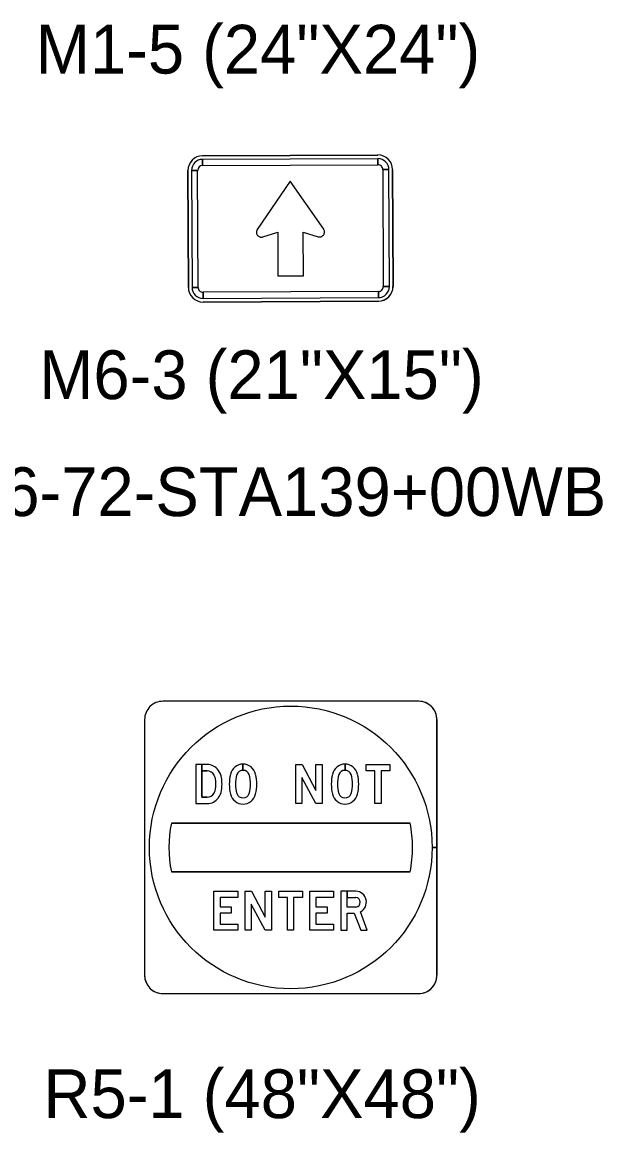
# Model space of a CAD drawing. Extents: x 658976 to 668726, y 639543 to 647196.
# Drawn here: x 664651 to 664725.5, y 643391.9 to 643534.3 of the extents above; entities that cross this region are included whole.
import ezdxf

# ---------------------------------------------------------------- set-up
doc = ezdxf.new("R2010")
doc.units = 0
doc.layers.add('R_SIGN - HWY 16', color=7, linetype='Continuous')
doc.layers.add('R_SIGN_ANNOT_HWY16', color=7, linetype='Continuous')

msp = doc.modelspace()

# ---------------------------------------------------------------- linework, layer by layer
at = {"layer": 'R_SIGN - HWY 16'}
for p, q in [((664696.67, 643517.26), (664674.17, 643517.16)), ((664674.17, 643517.16), (664696.67, 643517.26)), ((664674.18, 643515.91), (664674.17, 643516.7)), ((664696.67, 643516.79), (664696.67, 643516.01)), ((664672.3, 643515.28), (664672.37, 643500.28)), ((664672.37, 643500.28), (664672.3, 643515.28)), ((664672.77, 643515.28), (664673.55, 643515.29)), ((664697.3, 643515.39), (664698.08, 643515.39)), ((664698.62, 643500.39), (664698.55, 643515.39)), ((664698.55, 643515.39), (664698.62, 643500.39)), ((664681.91, 643506.76), (664683.82, 643507.36)), ((664683.82, 643507.36), (664683.85, 643501.75)), ((664687.13, 643501.76), (664687.1, 643507.38)), ((664683.85, 643501.75), (664687.13, 643501.76)), ((664698.15, 643500.39), (664697.37, 643500.39)), ((664673.62, 643500.29), (664672.84, 643500.28)), ((664674.25, 643498.88), (664674.25, 643499.66)), ((664696.74, 643499.76), (664696.75, 643498.98)), ((664674.25, 643498.41), (664696.75, 643498.51)), ((664696.75, 643498.51), (664674.25, 643498.41)), ((664701.91, 643447.21), (664669.09, 643447.21)), ((664701.91, 643447.21), (664669.09, 643447.21)), ((664701.91, 643447.21), (664669.09, 643447.21)), ((664701.91, 643447.21), (664669.09, 643447.21)), ((664701.91, 643447.21), (664669.09, 643447.21)), ((664666.74, 643444.87), (664666.74, 643412.06)), ((664666.74, 643444.87), (664666.74, 643412.06)), ((664666.74, 643444.87), (664666.74, 643412.06)), ((664666.74, 643444.87), (664666.74, 643412.06)), ((664666.74, 643444.87), (664666.74, 643412.06)), ((664704.25, 643412.06), (664704.25, 643444.87)), ((664704.25, 643428.46), (664704.25, 643444.87)), ((664704.25, 643428.46), (664704.25, 643444.87)), ((664704.26, 643412.06), (664704.26, 643444.87)), ((664704.26, 643412.06), (664704.26, 643444.87)), ((664679.37, 643438.34), (664679.37, 643439.15)), ((664679.37, 643439.15), (664679.37, 643438.34)), ((664679.37, 643438.34), (664679.37, 643439.15)), ((664679.37, 643439.15), (664679.37, 643438.34)), ((664692.46, 643438.34), (664692.46, 643439.15)), ((664692.46, 643439.15), (664692.46, 643438.34)), ((664692.46, 643438.34), (664692.46, 643439.15)), ((664692.46, 643439.15), (664692.46, 643438.34)), ((664674.78, 643438.29), (664674.1, 643438.29)), ((664679.37, 643438.34), (664679.37, 643438.34)), ((664679.37, 643438.34), (664679.37, 643438.34)), ((664692.46, 643438.34), (664692.46, 643438.34)), ((664692.46, 643438.34), (664692.46, 643438.34)), ((664674.78, 643434.89), (664674.1, 643434.89)), ((664674.78, 643434.89), (664674.1, 643434.89)), ((664673.31, 643434.09), (664674.78, 643434.09)), ((664700.81, 643431.59), (664670.18, 643431.59)), ((664704.25, 643428.46), (664703.63, 643428.46)), ((664704.26, 643412.06), (664704.26, 643428.46)), ((664704.26, 643412.06), (664704.26, 643428.46)), ((664670.18, 643425.34), (664700.81, 643425.34)), ((664693.86, 643420.82), (664692.72, 643420.82)), ((664669.09, 643409.71), (664701.91, 643409.71)), ((664669.09, 643409.71), (664701.91, 643409.71)), ((664669.09, 643409.71), (664701.91, 643409.71)), ((664669.09, 643409.71), (664701.91, 643409.71)), ((664669.09, 643409.71), (664701.91, 643409.71))]:
    msp.add_line(p, q, dxfattribs=at)
for points in [[(664696.67, 643516.79), (664674.17, 643516.7), (664674.18, 643515.91), (664696.67, 643516.01), (664696.67, 643516.79)], [(664672.77, 643515.28), (664672.84, 643500.28), (664673.62, 643500.29), (664673.55, 643515.29), (664672.77, 643515.28)], [(664698.15, 643500.39), (664698.08, 643515.39), (664697.3, 643515.39), (664697.37, 643500.39), (664698.15, 643500.39)], [(664674.25, 643498.88), (664696.75, 643498.98), (664696.74, 643499.76), (664674.25, 643499.66), (664674.25, 643498.88)], [(664686.14, 643434.09), (664686.14, 643439.09), (664686.94, 643439.09), (664688.73, 643435.76), (664688.73, 643439.09), (664689.52, 643439.09), (664689.52, 643434.09), (664688.73, 643434.09), (664686.93, 643437.43), (664686.93, 643434.09)], [(664686.14, 643434.09), (664686.14, 643439.09), (664686.94, 643439.09), (664688.73, 643435.76), (664688.73, 643439.09), (664689.52, 643439.09), (664689.52, 643434.09), (664688.73, 643434.09), (664686.93, 643437.43), (664686.93, 643434.09)], [(664686.14, 643434.09), (664686.14, 643439.09), (664686.94, 643439.09), (664688.73, 643435.76), (664688.73, 643439.09), (664689.52, 643439.09), (664689.52, 643434.09), (664688.73, 643434.09), (664686.93, 643437.43), (664686.93, 643434.09)], [(664698.21, 643439.09), (664698.21, 643438.29), (664697.08, 643438.29), (664697.08, 643434.09), (664696.29, 643434.09), (664696.29, 643438.29), (664695.16, 643438.29), (664695.16, 643439.09)], [(664698.21, 643439.09), (664698.21, 643438.29), (664697.08, 643438.29), (664697.08, 643434.09), (664696.29, 643434.09), (664696.29, 643438.29), (664695.16, 643438.29), (664695.16, 643439.09)], [(664698.21, 643439.09), (664698.21, 643438.29), (664697.08, 643438.29), (664697.08, 643434.09), (664696.29, 643434.09), (664696.29, 643438.29), (664695.16, 643438.29), (664695.16, 643439.09)], [(664678.71, 643422.04), (664676.44, 643422.04), (664676.44, 643420.84), (664677.87, 643420.84), (664677.87, 643420.04), (664676.44, 643420.04), (664676.44, 643418.64), (664678.71, 643418.64), (664678.71, 643417.84), (664675.65, 643417.84), (664675.65, 643422.84), (664678.71, 643422.84)], [(664678.71, 643422.04), (664676.44, 643422.04), (664676.44, 643420.84), (664677.87, 643420.84), (664677.87, 643420.04), (664676.44, 643420.04), (664676.44, 643418.64), (664678.71, 643418.64), (664678.71, 643417.84), (664675.65, 643417.84), (664675.65, 643422.84), (664678.71, 643422.84)], [(664678.71, 643422.04), (664676.44, 643422.04), (664676.44, 643420.84), (664677.87, 643420.84), (664677.87, 643420.04), (664676.44, 643420.04), (664676.44, 643418.64), (664678.71, 643418.64), (664678.71, 643417.84), (664675.65, 643417.84), (664675.65, 643422.84), (664678.71, 643422.84)], [(664679.64, 643417.84), (664679.64, 643422.84), (664680.44, 643422.84), (664682.23, 643419.51), (664682.23, 643422.84), (664683.02, 643422.84), (664683.02, 643417.84), (664682.23, 643417.84), (664680.43, 643421.18), (664680.43, 643417.84)], [(664679.64, 643417.84), (664679.64, 643422.84), (664680.44, 643422.84), (664682.23, 643419.51), (664682.23, 643422.84), (664683.02, 643422.84), (664683.02, 643417.84), (664682.23, 643417.84), (664680.43, 643421.18), (664680.43, 643417.84)], [(664679.64, 643417.84), (664679.64, 643422.84), (664680.44, 643422.84), (664682.23, 643419.51), (664682.23, 643422.84), (664683.02, 643422.84), (664683.02, 643417.84), (664682.23, 643417.84), (664680.43, 643421.18), (664680.43, 643417.84)], [(664687.01, 643422.84), (664687.01, 643422.04), (664685.87, 643422.04), (664685.87, 643417.84), (664685.09, 643417.84), (664685.09, 643422.04), (664683.95, 643422.04), (664683.95, 643422.84)], [(664687.01, 643422.84), (664687.01, 643422.04), (664685.87, 643422.04), (664685.87, 643417.84), (664685.09, 643417.84), (664685.09, 643422.04), (664683.95, 643422.04), (664683.95, 643422.84)], [(664687.01, 643422.84), (664687.01, 643422.04), (664685.87, 643422.04), (664685.87, 643417.84), (664685.09, 643417.84), (664685.09, 643422.04), (664683.95, 643422.04), (664683.95, 643422.84)], [(664691, 643422.04), (664688.73, 643422.04), (664688.73, 643420.84), (664690.16, 643420.84), (664690.16, 643420.04), (664688.73, 643420.04), (664688.73, 643418.64), (664691, 643418.64), (664691, 643417.84), (664687.94, 643417.84), (664687.94, 643422.84), (664691, 643422.84)], [(664691, 643422.04), (664688.73, 643422.04), (664688.73, 643420.84), (664690.16, 643420.84), (664690.16, 643420.04), (664688.73, 643420.04), (664688.73, 643418.64), (664691, 643418.64), (664691, 643417.84), (664687.94, 643417.84), (664687.94, 643422.84), (664691, 643422.84)], [(664691, 643422.04), (664688.73, 643422.04), (664688.73, 643420.84), (664690.16, 643420.84), (664690.16, 643420.04), (664688.73, 643420.04), (664688.73, 643418.64), (664691, 643418.64), (664691, 643417.84), (664687.94, 643417.84), (664687.94, 643422.84), (664691, 643422.84)]]:
    msp.add_lwpolyline(points, close=True, dxfattribs=at)
for points in [[(664687.1, 643507.38), (664689.02, 643506.79), (664689.1, 643506.77), (664689.18, 643506.76), (664689.26, 643506.76), (664689.35, 643506.78), (664689.42, 643506.8), (664689.5, 643506.83), (664689.57, 643506.88), (664689.63, 643506.93), (664689.69, 643506.99), (664689.74, 643507.05), (664689.77, 643507.12), (664689.8, 643507.2), (664689.82, 643507.28), (664689.83, 643507.36), (664689.83, 643507.44), (664689.82, 643507.52), (664689.79, 643507.6), (664689.76, 643507.67), (664689.72, 643507.74), (664685.44, 643513.92), (664681.2, 643507.7)], [(664681.2, 643507.7), (664681.16, 643507.63), (664681.13, 643507.56), (664681.1, 643507.48), (664681.09, 643507.4), (664681.09, 643507.32), (664681.1, 643507.24), (664681.12, 643507.16), (664681.15, 643507.09), (664681.19, 643507.01), (664681.24, 643506.95), (664681.3, 643506.89), (664681.36, 643506.84), (664681.43, 643506.8), (664681.51, 643506.77), (664681.58, 643506.74), (664681.67, 643506.73), (664681.75, 643506.73), (664681.83, 643506.74), (664681.91, 643506.76)], [(664674.78, 643439.09), (664673.31, 643439.09), (664673.31, 643434.09)], [(664674.1, 643434.89), (664674.1, 643439.09), (664673.31, 643439.09), (664673.31, 643434.09), (664674.78, 643434.09)], [(664674.1, 643434.89), (664674.1, 643439.09), (664673.31, 643439.09), (664673.31, 643434.09), (664674.78, 643434.09)], [(664674.78, 643439.09), (664674.1, 643439.09), (664674.1, 643438.29), (664674.78, 643438.29)], [(664674.78, 643439.09), (664674.1, 643439.09), (664674.1, 643438.29), (664674.78, 643438.29)], [(664674.1, 643438.29), (664674.1, 643434.89), (664674.78, 643434.89)], [(664670.18, 643431.59), (664670.18, 643431.59), (664700.81, 643431.59), (664700.81, 643431.59)], [(664704.26, 643428.46), (664703.63, 643428.46)], [(664703.63, 643428.46), (664704.25, 643428.46)], [(664703.63, 643428.46), (664704.25, 643428.46)], [(664700.81, 643425.34), (664700.81, 643425.34), (664670.18, 643425.34), (664670.18, 643425.34)], [(664693.86, 643422.84), (664691.93, 643422.84), (664691.93, 643417.84), (664692.72, 643417.84), (664692.72, 643420.02), (664693.64, 643420.02)], [(664693.86, 643420.82), (664692.72, 643420.82), (664692.72, 643422.84), (664691.93, 643422.84), (664691.93, 643417.84)], [(664693.86, 643420.82), (664692.72, 643420.82), (664692.72, 643422.84), (664691.93, 643422.84), (664691.93, 643417.84)], [(664693.86, 643422.84), (664692.72, 643422.84), (664692.72, 643422.04), (664693.86, 643422.04)], [(664693.86, 643422.84), (664692.72, 643422.84), (664692.72, 643422.04), (664693.86, 643422.04)], [(664692.72, 643420.82), (664692.72, 643422.04), (664693.86, 643422.04)], [(664691.93, 643417.84), (664692.72, 643417.84), (664692.72, 643420.02), (664693.64, 643420.02), (664694.47, 643417.84), (664695.31, 643417.84), (664694.45, 643420.2)], [(664691.93, 643417.84), (664692.72, 643417.84), (664692.72, 643420.02), (664693.64, 643420.02), (664694.47, 643417.84), (664695.31, 643417.84), (664694.45, 643420.2)], [(664693.64, 643420.02), (664694.47, 643417.84), (664695.31, 643417.84), (664694.45, 643420.2)]]:
    msp.add_lwpolyline(points, dxfattribs=at)
for centre, radius, start, end in [((664674.18, 643515.29), 1.88, 90.2468, 180.2464), ((664674.18, 643515.29), 1.87, 90.2465, 180.2465), ((664674.18, 643515.29), 1.41, 90.2468, 180.2464), ((664696.68, 643515.39), 1.88, 0.2465, 90.2468), ((664696.68, 643515.39), 1.88, 0.2465, 90.2465), ((664696.68, 643515.39), 1.41, 0.2465, 90.2468), ((664696.68, 643515.39), 0.625, 0.2465, 90.2468), ((664674.18, 643515.29), 0.625, 90.2468, 180.2464), ((664696.74, 643500.39), 0.625, 270.2466, 0.2468), ((664696.74, 643500.39), 1.88, 270.2466, 0.2468), ((664696.74, 643500.39), 1.41, 270.2466, 0.2468), ((664696.74, 643500.39), 1.87, 270.2465, 0.2465), ((664674.24, 643500.29), 1.88, 180.2464, 270.2466), ((664674.24, 643500.29), 1.88, 180.2465, 270.2465), ((664674.24, 643500.29), 1.41, 180.2464, 270.2466), ((664674.24, 643500.29), 0.625, 180.2464, 270.2466)]:
    msp.add_arc(centre, radius, start, end, dxfattribs=at)
for centre, major_axis, ratio, start_param, end_param in [((664669.09, 643444.87), (2.34, 0), 0.999667, 1.570796, 3.141593), ((664669.09, 643444.87), (2.34, 0), 0.999667, 1.570796, 3.141593), ((664669.09, 643444.87), (2.34, 0), 0.999667, 1.570796, 3.141593), ((664669.09, 643444.87), (2.34, 0), 0.999667, 1.570796, 3.141593), ((664669.09, 643444.87), (2.34, 0), 0.999667, 1.570796, 3.141593), ((664685.5, 643428.46), (18.13, 0), 0.999667, 0, 6.283158), ((664685.5, 643428.46), (18.13, 0), 0.999667, 0, 6.283158), ((664685.5, 643428.46), (18.13, 0), 0.999667, 0, 6.283158), ((664701.91, 643444.87), (2.34, 0), 0.999667, 0, 1.570796), ((664701.91, 643444.87), (2.34, 0), 0.999667, 0, 1.570796), ((664701.91, 643444.87), (2.34, 0), 0.999667, 6.283185, 7.853982), ((664701.91, 643444.87), (2.34, 0), 0.999667, 6.283185, 7.853982), ((664701.91, 643444.87), (2.34, 0), 0.999667, 6.283185, 7.853982), ((664674.8, 643437.37), (0, 1.72), 0.994387, 5.308841, 6.296324), ((664674.8, 643437.37), (0, 1.72), 0.994387, 5.308841, 6.296324), ((664674.8, 643437.37), (0, 1.72), 0.994387, 5.308841, 6.296324), ((664679.39, 643437.46), (0, 1.69), 0.985425, 0.007008, 1.34227), ((664679.39, 643437.46), (0, 1.69), 0.985425, 0.007008, 1.34227), ((664679.39, 643437.46), (0, 1.69), 0.985425, 0.007008, 1.34227), ((664679.36, 643437.46), (0, 1.69), 0.985425, 4.940915, 6.276178), ((664679.36, 643437.46), (0, 1.69), 0.985425, 4.940915, 6.27603), ((664679.36, 643437.46), (0, 1.69), 0.985425, 4.940915, 6.27603), ((664692.47, 643437.46), (0, 1.69), 0.985425, 0.007008, 1.34227), ((664692.47, 643437.46), (0, 1.69), 0.985425, 0.007008, 1.34227), ((664692.47, 643437.46), (0, 1.69), 0.985425, 0.007008, 1.34227), ((664692.44, 643437.46), (0, 1.69), 0.985425, 4.940915, 6.276178), ((664692.44, 643437.46), (0, 1.69), 0.985425, 4.940915, 6.27603), ((664692.44, 643437.46), (0, 1.69), 0.985425, 4.940915, 6.27603), ((664674.76, 643437.26), (0, 1.02), 0.994387, 5.209958, 6.265172), ((664674.76, 643437.26), (0, 1.02), 0.994387, 5.209958, 6.265172), ((664674.76, 643437.26), (0, 1.02), 0.994387, 5.209958, 6.265172), ((664674.16, 643436.92), (0, 1.72), 0.994387, 4.827156, 5.217241), ((664674.16, 643436.92), (0, 1.72), 0.994387, 4.827156, 5.217241), ((664674.16, 643436.92), (0, 1.72), 0.994387, 4.827156, 5.217241), ((664674.46, 643437.02), (0, 2.2), 0.994387, 4.893794, 5.353227), ((664674.46, 643437.02), (0, 2.2), 0.994387, 4.893794, 5.353227), ((664674.46, 643437.02), (0, 2.2), 0.994387, 4.893794, 5.353227), ((664682.67, 643436.6), (0, 5.13), 0.985425, 1.327472, 1.575821), ((664682.67, 643436.6), (0, 5.13), 0.985425, 1.327472, 1.575821), ((664682.67, 643436.6), (0, 5.13), 0.985425, 1.327472, 1.575821), ((664682.11, 643436.67), (0, 3.76), 0.985425, 1.267043, 1.594924), ((664682.11, 643436.67), (0, 3.76), 0.985425, 1.267042, 1.594924), ((664682.11, 643436.67), (0, 3.76), 0.985425, 1.267042, 1.594924), ((664679.35, 643437.51), (0, 0.835), 0.985425, 6.252339, 7.504367), ((664679.35, 643437.51), (0, 0.835), 0.985425, 6.252339, 7.504367), ((664679.35, 643437.51), (0, 0.835), 0.985425, 6.252339, 7.504367), ((664679.4, 643437.51), (0, 0.835), 0.985425, 5.062003, 6.314032), ((664679.4, 643437.51), (0, 0.835), 0.985425, 5.062003, 6.313732), ((664679.4, 643437.51), (0, 0.835), 0.985425, 5.062003, 6.313732), ((664676.63, 643436.67), (0, 3.76), 0.985425, 4.688261, 5.016143), ((664676.63, 643436.67), (0, 3.76), 0.985425, 4.688261, 5.016143), ((664676.63, 643436.67), (0, 3.76), 0.985425, 4.688261, 5.016143), ((664676.08, 643436.6), (0, 5.13), 0.985425, 4.707364, 4.955713), ((664676.08, 643436.6), (0, 5.13), 0.985425, 4.707364, 4.955713), ((664676.08, 643436.6), (0, 5.13), 0.985425, 4.707364, 4.955713), ((664695.75, 643436.6), (0, 5.13), 0.985425, 1.327472, 1.575821), ((664695.75, 643436.6), (0, 5.13), 0.985425, 1.327472, 1.575821), ((664695.75, 643436.6), (0, 5.13), 0.985425, 1.327472, 1.575821), ((664695.2, 643436.67), (0, 3.76), 0.985425, 1.267043, 1.594924), ((664695.2, 643436.67), (0, 3.76), 0.985425, 1.267042, 1.594924), ((664695.2, 643436.67), (0, 3.76), 0.985425, 1.267042, 1.594924), ((664692.43, 643437.51), (0, 0.835), 0.985425, 6.252339, 7.504367), ((664692.43, 643437.51), (0, 0.835), 0.985425, 6.252339, 7.504367), ((664692.43, 643437.51), (0, 0.835), 0.985425, 6.252339, 7.504367), ((664692.48, 643437.51), (0, 0.835), 0.985425, 5.062003, 6.314032), ((664692.48, 643437.51), (0, 0.835), 0.985425, 5.062003, 6.313732), ((664692.48, 643437.51), (0, 0.835), 0.985425, 5.062003, 6.313732), ((664689.72, 643436.67), (0, 3.76), 0.985425, 4.688261, 5.016143), ((664689.72, 643436.67), (0, 3.76), 0.985425, 4.688261, 5.016143), ((664689.72, 643436.67), (0, 3.76), 0.985425, 4.688261, 5.016143), ((664689.16, 643436.6), (0, 5.13), 0.985425, 4.707364, 4.955713), ((664689.16, 643436.6), (0, 5.13), 0.985425, 4.707364, 4.955713), ((664689.16, 643436.6), (0, 5.13), 0.985425, 4.707364, 4.955713), ((664672.13, 643436.68), (0, 3.77), 0.994387, 4.688208, 4.829332), ((664672.13, 643436.68), (0, 3.77), 0.994387, 4.688208, 4.829332), ((664672.13, 643436.68), (0, 3.77), 0.994387, 4.688208, 4.829332), ((664672.13, 643436.5), (0, 3.77), 0.994387, 4.595446, 4.73657), ((664672.13, 643436.5), (0, 3.77), 0.994387, 4.595446, 4.73657), ((664672.13, 643436.5), (0, 3.77), 0.994387, 4.595446, 4.73657), ((664671.09, 643436.55), (0, 5.62), 0.994387, 4.719381, 4.866939), ((664671.09, 643436.55), (0, 5.62), 0.994387, 4.719381, 4.866939), ((664671.09, 643436.55), (0, 5.62), 0.994387, 4.719381, 4.866939), ((664671.09, 643436.63), (0, 5.62), 0.994387, 4.557839, 4.705397), ((664671.09, 643436.63), (0, 5.62), 0.994387, 4.557839, 4.705397), ((664671.09, 643436.63), (0, 5.62), 0.994387, 4.557839, 4.705397), ((664682.67, 643436.55), (0, 5.13), 0.985425, 1.565772, 1.814121), ((664682.67, 643436.55), (0, 5.13), 0.985425, 1.565772, 1.814121), ((664682.67, 643436.55), (0, 5.13), 0.985425, 1.565772, 1.814121), ((664682.11, 643436.49), (0, 3.76), 0.985425, 1.546668, 1.87455), ((664682.11, 643436.49), (0, 3.76), 0.985425, 1.546668, 1.87455), ((664682.11, 643436.49), (0, 3.76), 0.985425, 1.546668, 1.87455), ((664676.63, 643436.49), (0, 3.76), 0.985425, 4.408635, 4.736517), ((664676.63, 643436.49), (0, 3.76), 0.985425, 4.408635, 4.736517), ((664676.63, 643436.49), (0, 3.76), 0.985425, 4.408635, 4.736517), ((664676.08, 643436.55), (0, 5.13), 0.985425, 4.469065, 4.717414), ((664676.08, 643436.55), (0, 5.13), 0.985425, 4.469065, 4.717414), ((664676.08, 643436.55), (0, 5.13), 0.985425, 4.469065, 4.717414), ((664695.75, 643436.55), (0, 5.13), 0.985425, 1.565772, 1.814121), ((664695.75, 643436.55), (0, 5.13), 0.985425, 1.565772, 1.814121), ((664695.75, 643436.55), (0, 5.13), 0.985425, 1.565772, 1.814121), ((664695.2, 643436.49), (0, 3.76), 0.985425, 1.546668, 1.87455), ((664695.2, 643436.49), (0, 3.76), 0.985425, 1.546668, 1.87455), ((664695.2, 643436.49), (0, 3.76), 0.985425, 1.546668, 1.87455), ((664689.72, 643436.49), (0, 3.76), 0.985425, 4.408635, 4.736517), ((664689.72, 643436.49), (0, 3.76), 0.985425, 4.408635, 4.736517), ((664689.72, 643436.49), (0, 3.76), 0.985425, 4.408635, 4.736517), ((664689.16, 643436.55), (0, 5.13), 0.985425, 4.469065, 4.717414), ((664689.16, 643436.55), (0, 5.13), 0.985425, 4.469065, 4.717414), ((664689.16, 643436.55), (0, 5.13), 0.985425, 4.469065, 4.717414), ((664674.76, 643435.91), (0, 1.02), 0.994387, 3.159606, 4.21482), ((664674.76, 643435.91), (0, 1.02), 0.994387, 3.159606, 4.21482), ((664674.76, 643435.91), (0, 1.02), 0.994387, 3.159606, 4.21482), ((664674.8, 643435.81), (0, 1.72), 0.994387, 3.128454, 4.115937), ((664674.8, 643435.81), (0, 1.72), 0.994387, 3.128454, 4.115937), ((664674.8, 643435.81), (0, 1.72), 0.994387, 3.128454, 4.115937), ((664674.16, 643436.25), (0, 1.72), 0.994387, 4.207537, 4.597622), ((664674.16, 643436.25), (0, 1.72), 0.994387, 4.207537, 4.597622), ((664674.16, 643436.25), (0, 1.72), 0.994387, 4.207537, 4.597622), ((664674.46, 643436.16), (0, 2.2), 0.994387, 4.071551, 4.530984), ((664674.46, 643436.16), (0, 2.2), 0.994387, 4.071551, 4.530984), ((664674.46, 643436.16), (0, 2.2), 0.994387, 4.071551, 4.530984), ((664679.39, 643435.7), (0, 1.69), 0.985425, 1.799323, 3.134585), ((664679.39, 643435.7), (0, 1.69), 0.985425, 1.799323, 3.134585), ((664679.39, 643435.7), (0, 1.69), 0.985425, 1.799323, 3.134585), ((664679.35, 643435.65), (0, 0.835), 0.985425, 1.920411, 3.172439), ((664679.35, 643435.65), (0, 0.835), 0.985425, 1.920411, 3.172439), ((664679.35, 643435.65), (0, 0.835), 0.985425, 1.920411, 3.172439), ((664679.4, 643435.65), (0, 0.835), 0.985425, 3.110746, 4.362774), ((664679.4, 643435.65), (0, 0.835), 0.985425, 3.110746, 4.362775), ((664679.4, 643435.65), (0, 0.835), 0.985425, 3.110746, 4.362775), ((664679.36, 643435.7), (0, 1.69), 0.985425, 3.1486, 4.483863), ((664679.36, 643435.7), (0, 1.69), 0.985425, 3.1486, 4.483863), ((664679.36, 643435.7), (0, 1.69), 0.985425, 3.1486, 4.483863), ((664692.47, 643435.7), (0, 1.69), 0.985425, 1.799323, 3.134585), ((664692.47, 643435.7), (0, 1.69), 0.985425, 1.799323, 3.134585), ((664692.47, 643435.7), (0, 1.69), 0.985425, 1.799323, 3.134585), ((664692.43, 643435.65), (0, 0.835), 0.985425, 1.920411, 3.172439), ((664692.43, 643435.65), (0, 0.835), 0.985425, 1.920411, 3.172439), ((664692.43, 643435.65), (0, 0.835), 0.985425, 1.920411, 3.172439), ((664692.48, 643435.65), (0, 0.835), 0.985425, 3.110746, 4.362774), ((664692.48, 643435.65), (0, 0.835), 0.985425, 3.110746, 4.362775), ((664692.48, 643435.65), (0, 0.835), 0.985425, 3.110746, 4.362775), ((664692.44, 643435.7), (0, 1.69), 0.985425, 3.1486, 4.483863), ((664692.44, 643435.7), (0, 1.69), 0.985425, 3.1486, 4.483863), ((664692.44, 643435.7), (0, 1.69), 0.985425, 3.1486, 4.483863), ((664685.5, 643428.46), (15.63, 0), 0.999667, 2.940234, 3.342952), ((664685.5, 643428.46), (15.63, 0), 0.999667, 2.940234, 3.342952), ((664685.5, 643428.46), (15.63, 0), 0.999667, 0, 0.201359), ((664685.5, 643428.46), (15.63, 0), 0.999667, 0, 0.201359), ((664685.5, 643428.46), (15.63, 0), 0.999667, 6.081826, 6.283153), ((664685.5, 643428.46), (15.63, 0), 0.999667, 6.081826, 6.283153), ((664693.83, 643421.45), (0, 1.39), 0.985328, 3.608399, 6.264838), ((664693.83, 643421.45), (0, 1.39), 0.985328, 3.608399, 6.264838), ((664693.83, 643421.45), (0, 1.39), 0.985328, 3.608399, 6.264838), ((664693.82, 643421.43), (0, 0.609), 0.985328, 3.211299, 6.213479), ((664693.82, 643421.43), (0, 0.609), 0.985328, 3.211299, 6.213479), ((664693.82, 643421.43), (0, 0.609), 0.985328, 3.211299, 6.213479), ((664669.09, 643412.06), (2.34, 0), 0.999667, 3.141593, 4.712389), ((664669.09, 643412.06), (2.34, 0), 0.999667, 3.141593, 4.712389), ((664669.09, 643412.06), (2.34, 0), 0.999667, 3.141592, 4.71239), ((664669.09, 643412.06), (2.34, 0), 0.999667, 3.141593, 4.712389), ((664669.09, 643412.06), (2.34, 0), 0.999667, 3.141593, 4.712389), ((664701.91, 643412.06), (2.34, 0), 0.999667, 4.712389, 6.283185), ((664701.91, 643412.06), (2.34, 0), 0.999667, 4.712389, 6.283185), ((664701.91, 643412.06), (2.34, 0), 0.999667, 4.712388, 6.283186), ((664701.91, 643412.06), (2.34, 0), 0.999667, 4.712388, 6.283186), ((664701.91, 643412.06), (2.34, 0), 0.999667, 4.712388, 6.283186)]:
    msp.add_ellipse(centre, major_axis=major_axis, ratio=ratio, start_param=start_param, end_param=end_param, dxfattribs=at)

# ---------------------------------------------------------------- texts
at = {"layer": 'R_SIGN_ANNOT_HWY16'}
for s, rotation, p in [('M1-5 (24"X24")', 0, (664652.77, 643527.71)), ('M6-3 (21"X15")', 360, (664653.22, 643485.96)), ('SS-016-72-STA139+00WB', 360, (664625.39, 643470.96))]:
    msp.add_text(s, height=6.25, rotation=rotation, dxfattribs=at).set_placement(p)
msp.add_text('R5-1 (48"X48")', height=6.25, dxfattribs=at).set_placement((664653.77, 643393.75))

doc.saveas('drawing.dxf')
